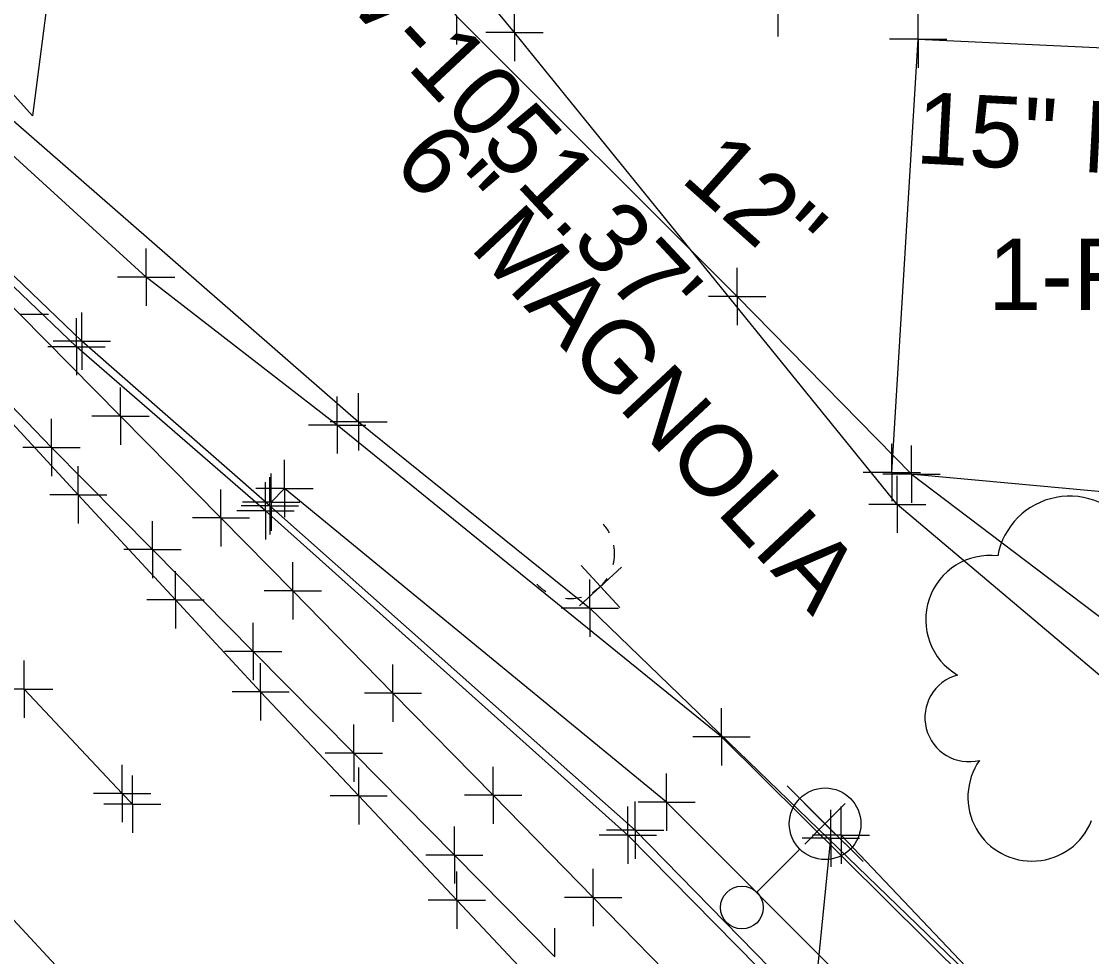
# Model space of a CAD drawing. Extents: x 0 to 1944463, y 0 to 420651.
# Drawn here: x 1943253.4 to 1943328.1, y 417424 to 417489.4 of the extents above; entities that cross this region are included whole.
import ezdxf

# ---------------------------------------------------------------- set-up
doc = ezdxf.new("R2010")
doc.units = 0
for name, color, linetype in [('SUR - DRG - Pipes and Culverts', 7, 'Continuous'), ('SUR - DRG - Pipes and Culverts - Points - Locators', 7, 'Continuous'), ('SUR - DRG - Pipes and Culverts Text', 7, 'Continuous'), ('SUR - DTM - Breaklines', 7, 'Continuous'), ('SUR - DTM - Breaklines - Points - Locators', 7, 'Continuous'), ('SUR - NON-TRAN - Buildings', 7, 'Continuous'), ('SUR - NON-TRAN - Buildings - Points - Locators', 7, 'Continuous'), ('SUR - NON-TRAN - Buildings Text', 7, 'Continuous'), ('SUR - TR-CTRL - Pavement Marking', 7, 'Continuous'), ('SUR - TR-CTRL - Pavement Marking - Points - Locators', 7, 'Continuous'), ('SUR - TRAN - Features', 7, 'Continuous'), ('SUR - TRAN - Features - Points - Locators', 7, 'Continuous'), ('SUR - UTL - Overhead Wire Crossings', 7, 'Continuous'), ('SUR - UTL - Overhead Wire Crossings - Points - Locators', 7, 'Continuous'), ('SUR - UTL - Poles and Miscellaneous', 7, 'Continuous'), ('SUR - UTL - Poles and Miscellaneous - Points - Locators', 7, 'Continuous'), ('SUR - VEG - Features', 7, 'Continuous'), ('SUR - VEG - Features Text', 7, 'Continuous')]:
    doc.layers.add(name, color=color, linetype=linetype)

msp = doc.modelspace()

# ---------------------------------------------------------------- linework, layer by layer
at = {"layer": 'SUR - DRG - Pipes and Culverts'}
msp.add_lwpolyline([(1943269.591, 417509.645), (1943273.793, 417503.522), (1943283.774, 417489.773), (1943303.376, 417470.175), (1943315.546, 417457.755), (1943342.615, 417437.259), (1943357.148, 417425.882)], dxfattribs=at)
at = {"layer": 'SUR - DRG - Pipes and Culverts - Points - Locators'}
for p, q in [((1943283.774, 417489.773), (1943283.774, 417487.773)), ((1943303.376, 417470.175), (1943303.376, 417472.175)), ((1943303.376, 417470.175), (1943301.376, 417470.175)), ((1943303.376, 417470.175), (1943305.376, 417470.175)), ((1943303.376, 417470.175), (1943303.376, 417468.175)), ((1943315.546, 417457.755), (1943315.546, 417459.755)), ((1943315.546, 417457.755), (1943313.546, 417457.755)), ((1943315.546, 417457.755), (1943317.546, 417457.755)), ((1943315.546, 417457.755), (1943315.546, 417455.755))]:
    msp.add_line(p, q, dxfattribs=at)
at = {"layer": 'SUR - DTM - Breaklines'}
for points in [[(1943223.82, 417510.272), (1943249.115, 417485.661), (1943276.929, 417461.422), (1943293.081, 417448.397), (1943327.742, 417414.89), (1943334.763, 417408.22), (1943348.347, 417409.188), (1943361.348, 417416.816), (1943368.878, 417428.667), (1943373.715, 417447.272), (1943378.128, 417448.777)], [(1943378.171, 417450.563), (1943370.872, 417449.414), (1943363.635, 417431.845), (1943359.362, 417426.317), (1943355.464, 417424.061), (1943349.289, 417426.311), (1943314.562, 417455.65), (1943287.81, 417488.631), (1943270.268, 417509.867)], [(1943323.563, 417409.485), (1943321.36, 417407.22), (1943296.247, 417432.872), (1943270.728, 417455.551), (1943257.594, 417467.054), (1943238.206, 417485.63), (1943227.299, 417496.762), (1943220.422, 417504.08)]]:
    msp.add_lwpolyline(points, dxfattribs=at)
at = {"layer": 'SUR - DTM - Breaklines - Points - Locators'}
for p, q in [((1943287.81, 417488.631), (1943287.81, 417490.631)), ((1943287.81, 417488.631), (1943285.81, 417488.631)), ((1943287.81, 417488.631), (1943289.81, 417488.631)), ((1943287.81, 417488.631), (1943287.81, 417486.631)), ((1943257.594, 417467.054), (1943257.594, 417469.054)), ((1943257.594, 417467.054), (1943255.594, 417467.054)), ((1943257.594, 417467.054), (1943259.594, 417467.054)), ((1943257.594, 417467.054), (1943257.594, 417465.054)), ((1943276.929, 417461.422), (1943276.929, 417463.422)), ((1943276.929, 417461.422), (1943274.929, 417461.422)), ((1943276.929, 417461.422), (1943278.929, 417461.422)), ((1943276.929, 417461.422), (1943276.929, 417459.422)), ((1943270.728, 417455.551), (1943270.728, 417457.551)), ((1943314.562, 417455.65), (1943314.562, 417457.65)), ((1943270.728, 417455.551), (1943268.728, 417455.551)), ((1943270.728, 417455.551), (1943272.728, 417455.551)), ((1943270.728, 417455.551), (1943270.728, 417453.551)), ((1943314.562, 417455.65), (1943312.562, 417455.65)), ((1943314.562, 417455.65), (1943316.562, 417455.65)), ((1943314.562, 417455.65), (1943314.562, 417453.65)), ((1943293.081, 417448.397), (1943293.081, 417450.397)), ((1943293.081, 417448.397), (1943291.081, 417448.397)), ((1943293.081, 417448.397), (1943295.081, 417448.397)), ((1943293.081, 417448.397), (1943293.081, 417446.397)), ((1943296.247, 417432.872), (1943296.247, 417434.872)), ((1943296.247, 417432.872), (1943294.247, 417432.872)), ((1943296.247, 417432.872), (1943298.247, 417432.872)), ((1943296.247, 417432.872), (1943296.247, 417430.872))]:
    msp.add_line(p, q, dxfattribs=at)
at = {"layer": 'SUR - NON-TRAN - Buildings'}
msp.add_lwpolyline([(1943316.019, 417488.155), (1943354.37, 417486.375), (1943351.907, 417454.397), (1943314.182, 417457.873)], close=True, dxfattribs=at)
at = {"layer": 'SUR - NON-TRAN - Buildings - Points - Locators'}
for p, q in [((1943306.21, 417490.354), (1943306.21, 417488.354)), ((1943316.019, 417488.155), (1943316.019, 417490.155)), ((1943316.019, 417488.155), (1943314.019, 417488.155)), ((1943316.019, 417488.155), (1943318.019, 417488.155)), ((1943316.019, 417488.155), (1943316.019, 417486.155)), ((1943314.182, 417457.873), (1943314.182, 417459.873)), ((1943314.182, 417457.873), (1943312.182, 417457.873)), ((1943314.182, 417457.873), (1943316.182, 417457.873)), ((1943314.182, 417457.873), (1943314.182, 417455.873))]:
    msp.add_line(p, q, dxfattribs=at)
at = {"layer": 'SUR - TR-CTRL - Pavement Marking'}
for points in [[(1943205.716, 417518.042), (1943212.57, 417510.76), (1943214.018, 417509.222), (1943220.985, 417502.048), (1943227.952, 417494.874), (1943234.919, 417487.7), (1943241.886, 417480.527), (1943246.237, 417476.045), (1943253.262, 417468.928), (1943260.287, 417461.811), (1943267.312, 417454.695), (1943272.332, 417449.609), (1943279.327, 417442.462), (1943286.321, 417435.315), (1943293.316, 417428.169), (1943300.31, 417421.022), (1943302.987, 417418.287), (1943310.042, 417411.2), (1943317.097, 417404.113), (1943318.625, 417402.579), (1943320.934, 417400.542), (1943322.865, 417399.447), (1943325.656, 417398.475), (1943328.068, 417397.635)], [(1943208.757, 417473.982), (1943215.567, 417466.659), (1943222.377, 417459.336), (1943229.187, 417452.014), (1943235.997, 417444.691), (1943237.405, 417443.177), (1943244.215, 417435.854), (1943251.025, 417428.531), (1943257.835, 417421.209), (1943264.645, 417413.886), (1943267.705, 417410.595), (1943274.549, 417403.304), (1943281.392, 417396.012), (1943288.236, 417388.721), (1943289.71, 417387.15)], [(1943290.644, 417424.027), (1943283.616, 417431.141), (1943276.588, 417438.254), (1943269.56, 417445.368), (1943262.532, 417452.482), (1943255.476, 417459.624), (1943248.543, 417466.831)], [(1943250.548, 417463.642), (1943257.344, 417456.306), (1943264.14, 417448.97), (1943270.082, 417442.555), (1943276.933, 417435.27), (1943283.784, 417427.985), (1943290.634, 417420.701)], [(1943253.562, 417442.734), (1943260.412, 417435.448), (1943261.121, 417434.694)]]:
    msp.add_lwpolyline(points, dxfattribs=at)
at = {"layer": 'SUR - TR-CTRL - Pavement Marking - Points - Locators'}
for p, q in [((1943253.262, 417468.928), (1943255.262, 417468.928)), ((1943260.287, 417461.811), (1943260.287, 417463.811)), ((1943260.287, 417461.811), (1943258.287, 417461.811)), ((1943260.287, 417461.811), (1943262.287, 417461.811)), ((1943260.287, 417461.811), (1943260.287, 417459.811)), ((1943267.312, 417454.695), (1943267.312, 417456.695)), ((1943267.312, 417454.695), (1943265.312, 417454.695)), ((1943267.312, 417454.695), (1943269.312, 417454.695)), ((1943267.312, 417454.695), (1943267.312, 417452.695)), ((1943272.332, 417449.609), (1943272.332, 417451.609)), ((1943272.332, 417449.609), (1943270.332, 417449.609)), ((1943272.332, 417449.609), (1943274.332, 417449.609)), ((1943272.332, 417449.609), (1943272.332, 417447.609)), ((1943253.562, 417442.734), (1943253.562, 417444.734)), ((1943279.327, 417442.462), (1943279.327, 417444.462)), ((1943253.562, 417442.734), (1943251.562, 417442.734)), ((1943253.562, 417442.734), (1943255.562, 417442.734)), ((1943253.562, 417442.734), (1943253.562, 417440.734)), ((1943279.327, 417442.462), (1943277.327, 417442.462)), ((1943279.327, 417442.462), (1943281.327, 417442.462)), ((1943279.327, 417442.462), (1943279.327, 417440.462)), ((1943260.412, 417435.448), (1943260.412, 417437.448)), ((1943286.321, 417435.315), (1943286.321, 417437.315)), ((1943261.121, 417434.694), (1943261.121, 417436.694)), ((1943260.412, 417435.448), (1943258.412, 417435.448)), ((1943260.412, 417435.448), (1943262.412, 417435.448)), ((1943260.412, 417435.448), (1943260.412, 417433.448)), ((1943286.321, 417435.315), (1943284.321, 417435.315)), ((1943286.321, 417435.315), (1943288.321, 417435.315)), ((1943286.321, 417435.315), (1943286.321, 417433.315)), ((1943261.121, 417434.694), (1943259.121, 417434.694)), ((1943261.121, 417434.694), (1943263.121, 417434.694)), ((1943261.121, 417434.694), (1943261.121, 417432.694)), ((1943293.316, 417428.169), (1943293.316, 417430.169)), ((1943293.316, 417428.169), (1943291.316, 417428.169)), ((1943293.316, 417428.169), (1943295.316, 417428.169)), ((1943293.316, 417428.169), (1943293.316, 417426.169))]:
    msp.add_line(p, q, dxfattribs=at)
at = {"layer": 'SUR - TRAN - Features'}
for p, q in [((1943255.476, 417459.624), (1943255.476, 417461.624)), ((1943255.476, 417459.624), (1943253.476, 417459.624)), ((1943255.476, 417459.624), (1943257.476, 417459.624)), ((1943255.476, 417459.624), (1943255.476, 417457.624)), ((1943257.344, 417456.306), (1943257.344, 417458.306)), ((1943257.344, 417456.306), (1943255.344, 417456.306)), ((1943257.344, 417456.306), (1943259.344, 417456.306)), ((1943257.344, 417456.306), (1943257.344, 417454.306)), ((1943262.532, 417452.482), (1943262.532, 417454.482)), ((1943262.532, 417452.482), (1943260.532, 417452.482)), ((1943262.532, 417452.482), (1943264.532, 417452.482)), ((1943262.532, 417452.482), (1943262.532, 417450.482)), ((1943264.14, 417448.97), (1943264.14, 417450.97)), ((1943264.14, 417448.97), (1943262.14, 417448.97)), ((1943264.14, 417448.97), (1943266.14, 417448.97)), ((1943264.14, 417448.97), (1943264.14, 417446.97)), ((1943269.56, 417445.368), (1943269.56, 417447.368)), ((1943269.56, 417445.368), (1943267.56, 417445.368)), ((1943269.56, 417445.368), (1943271.56, 417445.368)), ((1943269.56, 417445.368), (1943269.56, 417443.368)), ((1943270.082, 417442.555), (1943270.082, 417444.555)), ((1943270.082, 417442.555), (1943268.082, 417442.555)), ((1943270.082, 417442.555), (1943272.082, 417442.555)), ((1943270.082, 417442.555), (1943270.082, 417440.555)), ((1943276.588, 417438.254), (1943276.588, 417440.254)), ((1943276.588, 417438.254), (1943274.588, 417438.254)), ((1943276.588, 417438.254), (1943278.588, 417438.254)), ((1943276.588, 417438.254), (1943276.588, 417436.254)), ((1943276.933, 417435.27), (1943276.933, 417437.27)), ((1943276.933, 417435.27), (1943274.933, 417435.27)), ((1943276.933, 417435.27), (1943278.933, 417435.27)), ((1943276.933, 417435.27), (1943276.933, 417433.27)), ((1943283.616, 417431.141), (1943283.616, 417433.141)), ((1943283.616, 417431.141), (1943281.616, 417431.141)), ((1943283.616, 417431.141), (1943285.616, 417431.141)), ((1943283.616, 417431.141), (1943283.616, 417429.141)), ((1943283.784, 417427.985), (1943283.784, 417429.985)), ((1943283.784, 417427.985), (1943281.784, 417427.985)), ((1943283.784, 417427.985), (1943285.784, 417427.985)), ((1943283.784, 417427.985), (1943283.784, 417425.985)), ((1943290.644, 417424.027), (1943290.644, 417426.027))]:
    msp.add_line(p, q, dxfattribs=at)
for points in [[(1943325.216, 417416.65), (1943302.272, 417439.397), (1943275.422, 417461.194), (1943262.086, 417471.529), (1943242.232, 417489.647), (1943222.134, 417510.151)], [(1943324.023, 417409.206), (1943321.502, 417406.374), (1943295.742, 417432.527), (1943270.426, 417455.202), (1943257.224, 417466.665), (1943237.99, 417485.06), (1943226.923, 417496.419), (1943220.175, 417503.66)], [(1943323.589, 417409.623), (1943298.447, 417434.835), (1943271.748, 417456.756), (1943270.815, 417455.799)]]:
    msp.add_lwpolyline(points, dxfattribs=at)
at = {"layer": 'SUR - TRAN - Features - Points - Locators'}
for p, q in [((1943262.086, 417471.529), (1943262.086, 417473.529)), ((1943262.086, 417471.529), (1943260.086, 417471.529)), ((1943262.086, 417471.529), (1943264.086, 417471.529)), ((1943262.086, 417471.529), (1943262.086, 417469.529)), ((1943257.224, 417466.665), (1943257.224, 417468.665)), ((1943257.224, 417466.665), (1943255.224, 417466.665)), ((1943257.224, 417466.665), (1943259.224, 417466.665)), ((1943257.224, 417466.665), (1943257.224, 417464.665)), ((1943275.422, 417461.194), (1943275.422, 417463.194)), ((1943275.422, 417461.194), (1943273.422, 417461.194)), ((1943275.422, 417461.194), (1943277.422, 417461.194)), ((1943275.422, 417461.194), (1943275.422, 417459.194)), ((1943271.748, 417456.756), (1943271.748, 417458.756)), ((1943270.815, 417455.799), (1943270.815, 417457.799)), ((1943271.748, 417456.756), (1943269.748, 417456.756)), ((1943270.426, 417455.202), (1943270.426, 417457.202)), ((1943271.748, 417456.756), (1943273.748, 417456.756)), ((1943271.748, 417456.756), (1943271.748, 417454.756)), ((1943270.815, 417455.799), (1943268.815, 417455.799)), ((1943270.815, 417455.799), (1943272.815, 417455.799)), ((1943270.815, 417455.799), (1943270.815, 417453.799)), ((1943270.426, 417455.202), (1943268.426, 417455.202)), ((1943270.426, 417455.202), (1943272.426, 417455.202)), ((1943270.426, 417455.202), (1943270.426, 417453.202)), ((1943302.272, 417439.397), (1943302.272, 417441.397)), ((1943302.272, 417439.397), (1943300.272, 417439.397)), ((1943302.272, 417439.397), (1943304.272, 417439.397)), ((1943302.272, 417439.397), (1943302.272, 417437.397)), ((1943298.447, 417434.835), (1943298.447, 417436.835)), ((1943295.742, 417432.527), (1943295.742, 417434.527)), ((1943298.447, 417434.835), (1943296.447, 417434.835)), ((1943298.447, 417434.835), (1943300.447, 417434.835)), ((1943298.447, 417434.835), (1943298.447, 417432.835)), ((1943295.742, 417432.527), (1943293.742, 417432.527)), ((1943295.742, 417432.527), (1943297.742, 417432.527)), ((1943295.742, 417432.527), (1943295.742, 417430.527))]:
    msp.add_line(p, q, dxfattribs=at)
at = {"layer": 'SUR - UTL - Overhead Wire Crossings'}
for points in [[(1943297.11, 417303.94), (1943309.92, 417432.31)], [(1943310.63, 417432.53), (1943451.9, 417283.69)]]:
    msp.add_lwpolyline(points, dxfattribs=at)
at = {"layer": 'SUR - UTL - Overhead Wire Crossings - Points - Locators'}
for p, q in [((1943309.92, 417432.31), (1943309.92, 417434.31)), ((1943310.63, 417432.53), (1943310.63, 417434.53)), ((1943309.92, 417432.31), (1943307.92, 417432.31)), ((1943310.63, 417432.53), (1943308.63, 417432.53)), ((1943309.92, 417432.31), (1943311.92, 417432.31)), ((1943309.92, 417432.31), (1943309.92, 417430.31)), ((1943310.63, 417432.53), (1943312.63, 417432.53)), ((1943310.63, 417432.53), (1943310.63, 417430.53))]:
    msp.add_line(p, q, dxfattribs=at)
at = {"layer": 'SUR - UTL - Poles and Miscellaneous'}
for p, q in [((1943294.295, 417449.397), (1943293.821, 417449.912)), ((1943309.516, 417433.327), (1943306.856, 417435.97)), ((1943309.516, 417433.327), (1943312.177, 417430.684)), ((1943304.759, 417428.538), (1943307.754, 417431.553))]:
    msp.add_line(p, q, dxfattribs=at)
for centre, radius in [((1943309.516, 417433.327), 2.5), ((1943303.702, 417427.474), 1.5)]:
    msp.add_circle(centre, radius, dxfattribs=at)
for start, end in [(27.82452, 41.71394), (346.20073, 10.97077), (222.63798, 237.25886), (300.15891, 326.67423), (264.51585, 284.85836)]:
    msp.add_arc((1943291.686, 417452.194), 3.125, start, end, dxfattribs=at)
at = {"layer": 'SUR - UTL - Poles and Miscellaneous - Points - Locators'}
for p, q in [((1943293.821, 417449.912), (1943292.466, 417451.383)), ((1943293.821, 417449.912), (1943295.292, 417451.266)), ((1943293.821, 417449.912), (1943292.35, 417448.557)), ((1943293.821, 417449.912), (1943295.176, 417448.44)), ((1943309.506, 417433.33), (1943308.087, 417434.739)), ((1943309.506, 417433.33), (1943310.915, 417434.749)), ((1943309.506, 417433.33), (1943308.096, 417431.911)), ((1943309.506, 417433.33), (1943310.925, 417431.92))]:
    msp.add_line(p, q, dxfattribs=at)
at = {"layer": 'SUR - VEG - Features'}
msp.add_lwpolyline([(1943235.464, 417576.799), (1943289.083, 417568.714), (1943287.338, 417557.135), (1943262.641, 417548.503), (1943254.151, 417482.811), (1943195.339, 417548.192), (1943249.23, 417727.998)], dxfattribs=at)
for centre, radius, start, end in [((1943326.601, 417451.112), 5.111, 31.96825, 169.49248), ((1943321.033, 417447.593), 4.486, 82.91551, 239.70443), ((1943319.569, 417440.746), 3.079, 105.03166, 283.77731), ((1943323.971, 417435.191), 4.476, 145.05235, 338.47204)]:
    msp.add_arc(centre, radius, start, end, dxfattribs=at)

# ---------------------------------------------------------------- texts
at = {"layer": 'SUR - DRG - Pipes and Culverts Text'}
for s, height, rotation, p in [("INV-1051.37'", 4.99999, 313, (1943271.112, 417495.963)), ('12"', 5, 318.30023, (1943299.328, 417478.296))]:
    msp.add_text(s, height=height, rotation=rotation, dxfattribs=at).set_placement(p)
at = {"layer": 'SUR - NON-TRAN - Buildings Text'}
msp.add_text('1-F-RES', height=5, dxfattribs=at).set_placement((1943320.896, 417469.222))
at = {"layer": 'SUR - VEG - Features Text'}
for s, height, rotation, p in [('15" MAPLE', 5, 357.01038, (1943315.779, 417479.495)), ('6" MAGNOLIA', 4.99999, 313, (1943279.186, 417479.385))]:
    msp.add_text(s, height=height, rotation=rotation, dxfattribs=at).set_placement(p)

doc.saveas('drawing.dxf')
